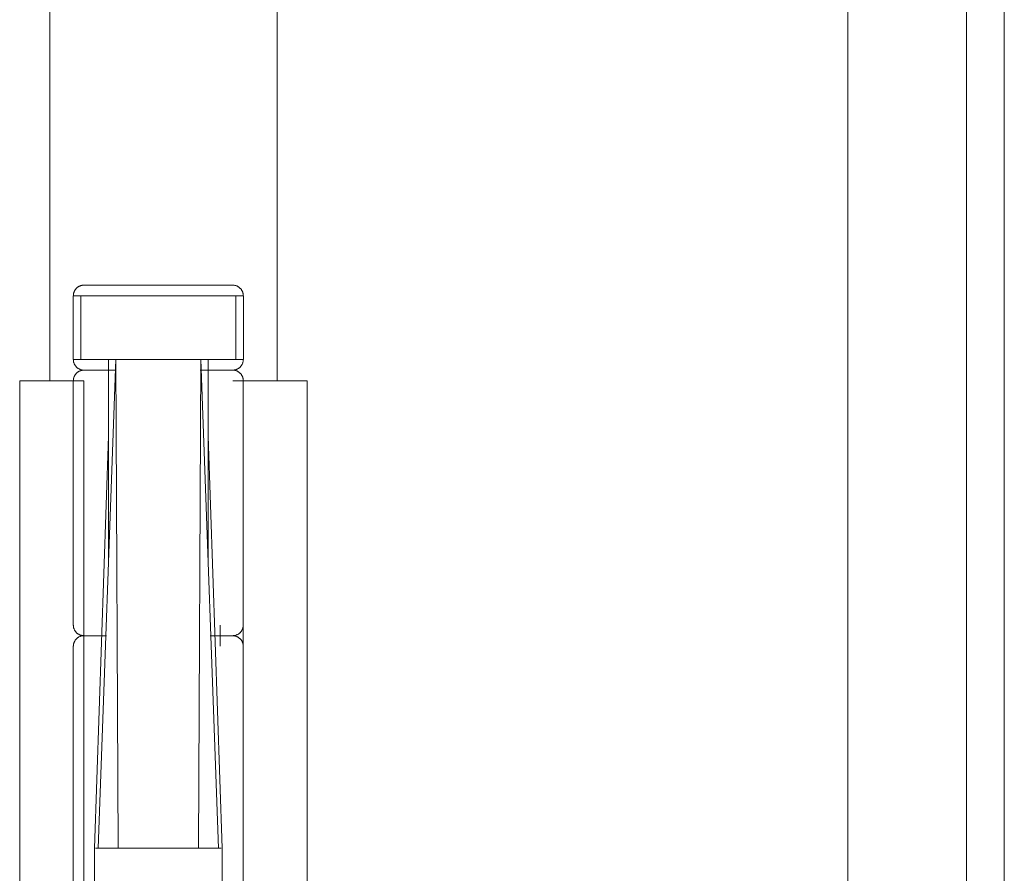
# Model space of a CAD drawing. Header units: inches. Extents: x 424 to 2043, y -237 to 445.
# Tile 859 of 965: x 878.726 to 878.8187, y 225.8998 to 225.9802. Entities that reach past the tile are written whole.
import ezdxf

# ---------------------------------------------------------------- set-up
doc = ezdxf.new("R2010")
doc.units = ezdxf.units.IN
doc.header["$MEASUREMENT"] = 0
doc.layers.add('A-DOOR', color=31, linetype='Continuous', lineweight=9)

# ---------------------------------------------------------------- blocks, each defined once
blk = doc.blocks.new('5-panel_Bi-fold_external_door_10806 - Type 1-V68-Section 1')
at = {"layer": 'A-DOOR'}
for p, q in [((-98.082546, 12.337442), (-98.082546, 9.6)), ((-98.07139, 12.262738), (-98.07139, 9.701762)), ((-98.067827, 12.262738), (-98.067827, 9.701762)), ((-98.157701, 12.173539), (-98.157701, 10.849)), ((-98.136287, 12.173539), (-98.136287, 10.849)), ((-98.155491, 10.857), (-98.155491, 10.851)), ((-98.155491, 10.857), (-98.154777, 10.857)), ((-98.154777, 10.851), (-98.154777, 10.857)), ((-98.154777, 10.857), (-98.151477, 10.857)), ((-98.151477, 10.857), (-98.143489, 10.857)), ((-98.143489, 10.857), (-98.140189, 10.857)), ((-98.140189, 10.857), (-98.139475, 10.857)), ((-98.140189, 10.857), (-98.140189, 10.851)), ((-98.139475, 10.851), (-98.139475, 10.857)), ((-98.154777, 10.851), (-98.155491, 10.851)), ((-98.151477, 10.851), (-98.154777, 10.851)), ((-98.153146, 10.805), (-98.151477, 10.851)), ((-98.152181, 10.851), (-98.151477, 10.851)), ((-98.152181, 10.851), (-98.152181, 10.831597)), ((-98.151258, 10.805), (-98.151477, 10.851)), ((-98.151477, 10.851), (-98.143489, 10.851)), ((-98.143489, 10.851), (-98.151477, 10.851)), ((-98.143708, 10.805), (-98.143489, 10.851)), ((-98.141821, 10.805), (-98.143489, 10.851)), ((-98.143489, 10.851), (-98.142785, 10.851)), ((-98.140189, 10.851), (-98.143489, 10.851)), ((-98.142785, 10.831597), (-98.142785, 10.851)), ((-98.139475, 10.851), (-98.140189, 10.851)), ((-98.151872, 10.85), (-98.153545, 10.85)), ((-98.153545, 10.85), (-98.151872, 10.85)), ((-98.142608, 10.85), (-98.141421, 10.85)), ((-98.141421, 10.85), (-98.142608, 10.85)), ((-98.160532, 10.849), (-98.156249, 10.849)), ((-98.160532, 10.751), (-98.160532, 10.849)), ((-98.156249, 10.849), (-98.15449, 10.849)), ((-98.155483, 10.849), (-98.155483, 10.826)), ((-98.15449, 10.751), (-98.15449, 10.849)), ((-98.140464, 10.849), (-98.139487, 10.849)), ((-98.139487, 10.849), (-98.137728, 10.849)), ((-98.139487, 10.849), (-98.139487, 10.751)), ((-98.139483, 10.826), (-98.139483, 10.849)), ((-98.137728, 10.849), (-98.133456, 10.849)), ((-98.133456, 10.849), (-98.133456, 10.751)), ((-98.152181, 10.843794), (-98.153489, 10.805)), ((-98.141477, 10.805), (-98.142785, 10.843794)), ((-98.141658, 10.826), (-98.141658, 10.824)), ((-98.155483, 10.824), (-98.155483, 10.801)), ((-98.139483, 10.801), (-98.139483, 10.824)), ((-98.153489, 10.805), (-98.153489, 10.795)), ((-98.153406, 10.805), (-98.153146, 10.805)), ((-98.153146, 10.805), (-98.153406, 10.805)), ((-98.153146, 10.805), (-98.151258, 10.805)), ((-98.151258, 10.805), (-98.153146, 10.805)), ((-98.151258, 10.805), (-98.143708, 10.805)), ((-98.143708, 10.805), (-98.151258, 10.805)), ((-98.143708, 10.805), (-98.141821, 10.805)), ((-98.141821, 10.805), (-98.143708, 10.805)), ((-98.141821, 10.805), (-98.14156, 10.805)), ((-98.14156, 10.805), (-98.141821, 10.805)), ((-98.141477, 10.795), (-98.141477, 10.805))]:
    blk.add_line(p, q, dxfattribs=at)
at = {"layer": 'A-DOOR', "flags": 128}
for points in [[(-98.155483, 10.857), (-98.155482, 10.85704), (-98.15548, 10.85708), (-98.155476, 10.85712), (-98.15547, 10.857159), (-98.155463, 10.857199), (-98.155455, 10.857238), (-98.155444, 10.857276), (-98.155432, 10.857315), (-98.155419, 10.857352), (-98.155404, 10.857389), (-98.155388, 10.857426), (-98.15537, 10.857462), (-98.155351, 10.857497), (-98.15533, 10.857531), (-98.155309, 10.857565), (-98.155285, 10.857597), (-98.155261, 10.857629), (-98.155235, 10.857659), (-98.155208, 10.857689), (-98.15518, 10.857717), (-98.155151, 10.857745), (-98.15512, 10.857771), (-98.155089, 10.857796), (-98.155057, 10.857819), (-98.155024, 10.857841), (-98.154989, 10.857862), (-98.154955, 10.857882), (-98.154919, 10.8579), (-98.154883, 10.857917), (-98.154846, 10.857932), (-98.154808, 10.857946), (-98.15477, 10.857958), (-98.154731, 10.857969), (-98.154692, 10.857978), (-98.154653, 10.857985), (-98.154614, 10.857991), (-98.154574, 10.857996), (-98.154534, 10.857999), (-98.154494, 10.858), (-98.154483, 10.858)], [(-98.147483, 10.858), (-98.147763, 10.858), (-98.148043, 10.858), (-98.148321, 10.858), (-98.148598, 10.858), (-98.148874, 10.858), (-98.149147, 10.858), (-98.149418, 10.858), (-98.149685, 10.858), (-98.149949, 10.858), (-98.150209, 10.858), (-98.150465, 10.858), (-98.150716, 10.858), (-98.150961, 10.858), (-98.151202, 10.858), (-98.151436, 10.858), (-98.151664, 10.858), (-98.151885, 10.858), (-98.152099, 10.858), (-98.152306, 10.858), (-98.152505, 10.858), (-98.152696, 10.858), (-98.152878, 10.858), (-98.153052, 10.858), (-98.153218, 10.858), (-98.153374, 10.858), (-98.15352, 10.858), (-98.153657, 10.858), (-98.153784, 10.858), (-98.153901, 10.858), (-98.154007, 10.858), (-98.154104, 10.858), (-98.154189, 10.858), (-98.154264, 10.858), (-98.154328, 10.858), (-98.154381, 10.858), (-98.154423, 10.858), (-98.154454, 10.858), (-98.154474, 10.858), (-98.154483, 10.858)], [(-98.154483, 10.858), (-98.154478, 10.858), (-98.154461, 10.858), (-98.154433, 10.858), (-98.154394, 10.858), (-98.154344, 10.858), (-98.154283, 10.858), (-98.154211, 10.858), (-98.154128, 10.858), (-98.154034, 10.858), (-98.153931, 10.858), (-98.153816, 10.858), (-98.153692, 10.858), (-98.153558, 10.858), (-98.153414, 10.858), (-98.153261, 10.858), (-98.153098, 10.858), (-98.152926, 10.858), (-98.152746, 10.858), (-98.152557, 10.858), (-98.15236, 10.858), (-98.152155, 10.858), (-98.151943, 10.858), (-98.151724, 10.858), (-98.151498, 10.858), (-98.151265, 10.858), (-98.151027, 10.858), (-98.150783, 10.858), (-98.150533, 10.858), (-98.150279, 10.858), (-98.15002, 10.858), (-98.149757, 10.858), (-98.14949, 10.858), (-98.14922, 10.858), (-98.148948, 10.858), (-98.148673, 10.858), (-98.148396, 10.858), (-98.148118, 10.858), (-98.147839, 10.858), (-98.147559, 10.858), (-98.147483, 10.858)], [(-98.147483, 10.858), (-98.147203, 10.858), (-98.146924, 10.858), (-98.146645, 10.858), (-98.146368, 10.858), (-98.146093, 10.858), (-98.145819, 10.858), (-98.145549, 10.858), (-98.145281, 10.858), (-98.145017, 10.858), (-98.144757, 10.858), (-98.144502, 10.858), (-98.144251, 10.858), (-98.144005, 10.858), (-98.143765, 10.858), (-98.143531, 10.858), (-98.143303, 10.858), (-98.143082, 10.858), (-98.142868, 10.858), (-98.142661, 10.858), (-98.142462, 10.858), (-98.142271, 10.858), (-98.142088, 10.858), (-98.141914, 10.858), (-98.141749, 10.858), (-98.141593, 10.858), (-98.141446, 10.858), (-98.14131, 10.858), (-98.141183, 10.858), (-98.141066, 10.858), (-98.140959, 10.858), (-98.140863, 10.858), (-98.140777, 10.858), (-98.140702, 10.858), (-98.140638, 10.858), (-98.140585, 10.858), (-98.140543, 10.858), (-98.140512, 10.858), (-98.140492, 10.858), (-98.140484, 10.858)], [(-98.143023, 10.858), (-98.143242, 10.858), (-98.143469, 10.858), (-98.143701, 10.858), (-98.14394, 10.858), (-98.144184, 10.858), (-98.144433, 10.858), (-98.144688, 10.858), (-98.144947, 10.858), (-98.14521, 10.858), (-98.145476, 10.858), (-98.145746, 10.858), (-98.146019, 10.858), (-98.146293, 10.858), (-98.14657, 10.858), (-98.146849, 10.858), (-98.147128, 10.858), (-98.147408, 10.858), (-98.147483, 10.858)], [(-98.140483, 10.858), (-98.140489, 10.858), (-98.140506, 10.858), (-98.140534, 10.858), (-98.140573, 10.858), (-98.140623, 10.858), (-98.140684, 10.858), (-98.140756, 10.858), (-98.140839, 10.858), (-98.140932, 10.858), (-98.141036, 10.858), (-98.14115, 10.858), (-98.141274, 10.858), (-98.141408, 10.858), (-98.141552, 10.858), (-98.141706, 10.858), (-98.141869, 10.858), (-98.14204, 10.858), (-98.142221, 10.858), (-98.142409, 10.858), (-98.142606, 10.858), (-98.142811, 10.858), (-98.143023, 10.858)], [(-98.140483, 10.858), (-98.140443, 10.857999), (-98.140403, 10.857997), (-98.140364, 10.857993), (-98.140324, 10.857987), (-98.140285, 10.85798), (-98.140246, 10.857971), (-98.140207, 10.857961), (-98.140169, 10.857949), (-98.140131, 10.857936), (-98.140094, 10.857921), (-98.140057, 10.857905), (-98.140021, 10.857887), (-98.139986, 10.857868), (-98.139952, 10.857847), (-98.139919, 10.857825), (-98.139886, 10.857802), (-98.139854, 10.857778), (-98.139824, 10.857752), (-98.139794, 10.857725), (-98.139766, 10.857697), (-98.139739, 10.857667), (-98.139712, 10.857637), (-98.139688, 10.857606), (-98.139664, 10.857574), (-98.139642, 10.85754), (-98.139621, 10.857506), (-98.139601, 10.857471), (-98.139583, 10.857436), (-98.139566, 10.857399), (-98.139551, 10.857362), (-98.139537, 10.857325), (-98.139525, 10.857287), (-98.139515, 10.857248), (-98.139505, 10.857209), (-98.139498, 10.85717), (-98.139492, 10.85713), (-98.139487, 10.857091), (-98.139485, 10.857051), (-98.139483, 10.857011), (-98.139483, 10.857)], [(-98.154483, 10.85), (-98.154523, 10.850001), (-98.154563, 10.850003), (-98.154603, 10.850007), (-98.154643, 10.850013), (-98.154682, 10.85002), (-98.154721, 10.850029), (-98.15476, 10.850039), (-98.154798, 10.850051), (-98.154835, 10.850064), (-98.154873, 10.850079), (-98.154909, 10.850095), (-98.154945, 10.850113), (-98.15498, 10.850132), (-98.155014, 10.850153), (-98.155048, 10.850175), (-98.15508, 10.850198), (-98.155112, 10.850222), (-98.155143, 10.850248), (-98.155172, 10.850275), (-98.155201, 10.850303), (-98.155228, 10.850333), (-98.155254, 10.850363), (-98.155279, 10.850394), (-98.155302, 10.850426), (-98.155325, 10.85046), (-98.155346, 10.850494), (-98.155365, 10.850529), (-98.155383, 10.850564), (-98.1554, 10.850601), (-98.155415, 10.850638), (-98.155429, 10.850675), (-98.155441, 10.850713), (-98.155452, 10.850752), (-98.155461, 10.850791), (-98.155469, 10.85083), (-98.155475, 10.85087), (-98.155479, 10.850909), (-98.155482, 10.850949), (-98.155483, 10.850989), (-98.155483, 10.851)], [(-98.139483, 10.851), (-98.139484, 10.85096), (-98.139486, 10.85092), (-98.13949, 10.85088), (-98.139496, 10.850841), (-98.139503, 10.850801), (-98.139512, 10.850762), (-98.139522, 10.850724), (-98.139534, 10.850685), (-98.139547, 10.850648), (-98.139562, 10.850611), (-98.139578, 10.850574), (-98.139596, 10.850538), (-98.139615, 10.850503), (-98.139636, 10.850469), (-98.139658, 10.850435), (-98.139681, 10.850403), (-98.139706, 10.850371), (-98.139731, 10.850341), (-98.139758, 10.850311), (-98.139787, 10.850283), (-98.139816, 10.850255), (-98.139846, 10.850229), (-98.139877, 10.850204), (-98.13991, 10.850181), (-98.139943, 10.850159), (-98.139977, 10.850138), (-98.140012, 10.850118), (-98.140048, 10.8501), (-98.140084, 10.850083), (-98.140121, 10.850068), (-98.140158, 10.850054), (-98.140197, 10.850042), (-98.140235, 10.850031), (-98.140274, 10.850022), (-98.140313, 10.850015), (-98.140353, 10.850009), (-98.140393, 10.850004), (-98.140432, 10.850001), (-98.140472, 10.85), (-98.140483, 10.85)], [(-98.155483, 10.849), (-98.155482, 10.84904), (-98.15548, 10.84908), (-98.155476, 10.84912), (-98.15547, 10.849159), (-98.155463, 10.849199), (-98.155455, 10.849238), (-98.155444, 10.849276), (-98.155432, 10.849315), (-98.155419, 10.849352), (-98.155404, 10.849389), (-98.155388, 10.849426), (-98.15537, 10.849462), (-98.155351, 10.849497), (-98.15533, 10.849531), (-98.155309, 10.849565), (-98.155285, 10.849597), (-98.155261, 10.849629), (-98.155235, 10.849659), (-98.155208, 10.849689), (-98.15518, 10.849717), (-98.155151, 10.849745), (-98.15512, 10.849771), (-98.155089, 10.849796), (-98.155057, 10.849819), (-98.155024, 10.849841), (-98.154989, 10.849862), (-98.154955, 10.849882), (-98.154919, 10.8499), (-98.154883, 10.849917), (-98.154846, 10.849932), (-98.154808, 10.849946), (-98.15477, 10.849958), (-98.154731, 10.849969), (-98.154692, 10.849978), (-98.154653, 10.849985), (-98.154614, 10.849991), (-98.154574, 10.849996), (-98.154534, 10.849999), (-98.154494, 10.85), (-98.154483, 10.85)], [(-98.151436, 10.85), (-98.151664, 10.85), (-98.151885, 10.85), (-98.152099, 10.85), (-98.152306, 10.85), (-98.152505, 10.85), (-98.152696, 10.85), (-98.152878, 10.85), (-98.153052, 10.85), (-98.153218, 10.85), (-98.153374, 10.85), (-98.15352, 10.85), (-98.153657, 10.85), (-98.153784, 10.85), (-98.153901, 10.85), (-98.154007, 10.85), (-98.154104, 10.85), (-98.154189, 10.85), (-98.154264, 10.85), (-98.154328, 10.85), (-98.154381, 10.85), (-98.154423, 10.85), (-98.154454, 10.85), (-98.154474, 10.85), (-98.154483, 10.85)], [(-98.154483, 10.85), (-98.154478, 10.85), (-98.154461, 10.85), (-98.154433, 10.85), (-98.154394, 10.85), (-98.154344, 10.85), (-98.154283, 10.85), (-98.154211, 10.85), (-98.154128, 10.85), (-98.154034, 10.85), (-98.153931, 10.85), (-98.153816, 10.85), (-98.153692, 10.85), (-98.153558, 10.85), (-98.153414, 10.85), (-98.153261, 10.85), (-98.153098, 10.85), (-98.152926, 10.85), (-98.152746, 10.85), (-98.152557, 10.85), (-98.15236, 10.85), (-98.152155, 10.85), (-98.151943, 10.85), (-98.151724, 10.85), (-98.151498, 10.85)], [(-98.151436, 10.85), (-98.151664, 10.85), (-98.151885, 10.85), (-98.152099, 10.85), (-98.152306, 10.85), (-98.152505, 10.85), (-98.152696, 10.85), (-98.152878, 10.85), (-98.153052, 10.85), (-98.153218, 10.85), (-98.153374, 10.85), (-98.15352, 10.85), (-98.153657, 10.85), (-98.153784, 10.85), (-98.153901, 10.85), (-98.154007, 10.85), (-98.154104, 10.85), (-98.154189, 10.85), (-98.154264, 10.85), (-98.154328, 10.85), (-98.154381, 10.85), (-98.154423, 10.85), (-98.154454, 10.85), (-98.154474, 10.85), (-98.154483, 10.85)], [(-98.154483, 10.85), (-98.154478, 10.85), (-98.154461, 10.85), (-98.154433, 10.85), (-98.154394, 10.85), (-98.154344, 10.85), (-98.154283, 10.85), (-98.154211, 10.85), (-98.154128, 10.85), (-98.154034, 10.85), (-98.153931, 10.85), (-98.153816, 10.85), (-98.153692, 10.85), (-98.153558, 10.85), (-98.153414, 10.85), (-98.153261, 10.85), (-98.153098, 10.85), (-98.152926, 10.85), (-98.152746, 10.85), (-98.152557, 10.85), (-98.15236, 10.85), (-98.152155, 10.85), (-98.151943, 10.85), (-98.151724, 10.85), (-98.151498, 10.85)], [(-98.143531, 10.85), (-98.143303, 10.85), (-98.143082, 10.85), (-98.142868, 10.85), (-98.142661, 10.85), (-98.142462, 10.85), (-98.142271, 10.85), (-98.142088, 10.85), (-98.141914, 10.85), (-98.141749, 10.85), (-98.141593, 10.85), (-98.141446, 10.85), (-98.14131, 10.85), (-98.141183, 10.85), (-98.141066, 10.85), (-98.140959, 10.85), (-98.140863, 10.85), (-98.140777, 10.85), (-98.140702, 10.85), (-98.140638, 10.85), (-98.140585, 10.85), (-98.140543, 10.85), (-98.140512, 10.85), (-98.140492, 10.85), (-98.140484, 10.85)], [(-98.143531, 10.85), (-98.143303, 10.85), (-98.143082, 10.85), (-98.142868, 10.85), (-98.142661, 10.85), (-98.142462, 10.85), (-98.142271, 10.85), (-98.142088, 10.85), (-98.141914, 10.85), (-98.141749, 10.85), (-98.141593, 10.85), (-98.141446, 10.85), (-98.14131, 10.85), (-98.141183, 10.85), (-98.141066, 10.85), (-98.140959, 10.85), (-98.140863, 10.85), (-98.140777, 10.85), (-98.140702, 10.85), (-98.140638, 10.85), (-98.140585, 10.85), (-98.140543, 10.85), (-98.140512, 10.85), (-98.140492, 10.85), (-98.140484, 10.85)], [(-98.143023, 10.85), (-98.143242, 10.85), (-98.143469, 10.85)], [(-98.143023, 10.85), (-98.143242, 10.85), (-98.143469, 10.85)], [(-98.140483, 10.85), (-98.140489, 10.85), (-98.140506, 10.85), (-98.140534, 10.85), (-98.140573, 10.85), (-98.140623, 10.85), (-98.140684, 10.85), (-98.140756, 10.85), (-98.140839, 10.85), (-98.140932, 10.85), (-98.141036, 10.85), (-98.14115, 10.85), (-98.141274, 10.85), (-98.141408, 10.85), (-98.141552, 10.85), (-98.141706, 10.85), (-98.141869, 10.85), (-98.14204, 10.85), (-98.142221, 10.85), (-98.142409, 10.85), (-98.142606, 10.85), (-98.142811, 10.85), (-98.143023, 10.85)], [(-98.140483, 10.85), (-98.140489, 10.85), (-98.140506, 10.85), (-98.140534, 10.85), (-98.140573, 10.85), (-98.140623, 10.85), (-98.140684, 10.85), (-98.140756, 10.85), (-98.140839, 10.85), (-98.140932, 10.85), (-98.141036, 10.85), (-98.14115, 10.85), (-98.141274, 10.85), (-98.141408, 10.85), (-98.141552, 10.85), (-98.141706, 10.85), (-98.141869, 10.85), (-98.14204, 10.85), (-98.142221, 10.85), (-98.142409, 10.85), (-98.142606, 10.85), (-98.142811, 10.85), (-98.143023, 10.85)], [(-98.140483, 10.85), (-98.140443, 10.849999), (-98.140403, 10.849997), (-98.140364, 10.849993), (-98.140324, 10.849987), (-98.140285, 10.84998), (-98.140246, 10.849971), (-98.140207, 10.849961), (-98.140169, 10.849949), (-98.140131, 10.849936), (-98.140094, 10.849921), (-98.140057, 10.849905), (-98.140021, 10.849887), (-98.139986, 10.849868), (-98.139952, 10.849847), (-98.139919, 10.849825), (-98.139886, 10.849802), (-98.139854, 10.849778), (-98.139824, 10.849752), (-98.139794, 10.849725), (-98.139766, 10.849697), (-98.139739, 10.849667), (-98.139712, 10.849637), (-98.139688, 10.849606), (-98.139664, 10.849574), (-98.139642, 10.84954), (-98.139621, 10.849506), (-98.139601, 10.849471), (-98.139583, 10.849436), (-98.139566, 10.849399), (-98.139551, 10.849362), (-98.139537, 10.849325), (-98.139525, 10.849287), (-98.139515, 10.849248), (-98.139505, 10.849209), (-98.139498, 10.84917), (-98.139492, 10.84913), (-98.139487, 10.849091), (-98.139485, 10.849051), (-98.139483, 10.849011), (-98.139483, 10.849)], [(-98.154483, 10.825), (-98.154523, 10.825001), (-98.154563, 10.825003), (-98.154603, 10.825007), (-98.154643, 10.825013), (-98.154682, 10.82502), (-98.154721, 10.825029), (-98.15476, 10.825039), (-98.154798, 10.825051), (-98.154835, 10.825064), (-98.154873, 10.825079), (-98.154909, 10.825095), (-98.154945, 10.825113), (-98.15498, 10.825132), (-98.155014, 10.825153), (-98.155048, 10.825175), (-98.15508, 10.825198), (-98.155112, 10.825222), (-98.155143, 10.825248), (-98.155172, 10.825275), (-98.155201, 10.825303), (-98.155228, 10.825333), (-98.155254, 10.825363), (-98.155279, 10.825394), (-98.155302, 10.825426), (-98.155325, 10.82546), (-98.155346, 10.825494), (-98.155365, 10.825529), (-98.155383, 10.825564), (-98.1554, 10.825601), (-98.155415, 10.825638), (-98.155429, 10.825675), (-98.155441, 10.825713), (-98.155452, 10.825752), (-98.155461, 10.825791), (-98.155469, 10.82583), (-98.155475, 10.82587), (-98.155479, 10.825909), (-98.155482, 10.825949), (-98.155483, 10.825989), (-98.155483, 10.826)], [(-98.139483, 10.826), (-98.139484, 10.82596), (-98.139486, 10.82592), (-98.13949, 10.82588), (-98.139496, 10.825841), (-98.139503, 10.825801), (-98.139512, 10.825762), (-98.139522, 10.825724), (-98.139534, 10.825685), (-98.139547, 10.825648), (-98.139562, 10.825611), (-98.139578, 10.825574), (-98.139596, 10.825538), (-98.139615, 10.825503), (-98.139636, 10.825469), (-98.139658, 10.825435), (-98.139681, 10.825403), (-98.139706, 10.825371), (-98.139731, 10.825341), (-98.139758, 10.825311), (-98.139787, 10.825283), (-98.139816, 10.825255), (-98.139846, 10.825229), (-98.139877, 10.825204), (-98.13991, 10.825181), (-98.139943, 10.825159), (-98.139977, 10.825138), (-98.140012, 10.825118), (-98.140048, 10.8251), (-98.140084, 10.825083), (-98.140121, 10.825068), (-98.140158, 10.825054), (-98.140197, 10.825042), (-98.140235, 10.825031), (-98.140274, 10.825022), (-98.140313, 10.825015), (-98.140353, 10.825009), (-98.140393, 10.825004), (-98.140432, 10.825001), (-98.140472, 10.825), (-98.140483, 10.825)], [(-98.155483, 10.824), (-98.155482, 10.82404), (-98.15548, 10.82408), (-98.155476, 10.82412), (-98.15547, 10.824159), (-98.155463, 10.824199), (-98.155455, 10.824238), (-98.155444, 10.824276), (-98.155432, 10.824315), (-98.155419, 10.824352), (-98.155404, 10.824389), (-98.155388, 10.824426), (-98.15537, 10.824462), (-98.155351, 10.824497), (-98.15533, 10.824531), (-98.155309, 10.824565), (-98.155285, 10.824597), (-98.155261, 10.824629), (-98.155235, 10.824659), (-98.155208, 10.824689), (-98.15518, 10.824717), (-98.155151, 10.824745), (-98.15512, 10.824771), (-98.155089, 10.824796), (-98.155057, 10.824819), (-98.155024, 10.824841), (-98.154989, 10.824862), (-98.154955, 10.824882), (-98.154919, 10.8249), (-98.154883, 10.824917), (-98.154846, 10.824932), (-98.154808, 10.824946), (-98.15477, 10.824958), (-98.154731, 10.824969), (-98.154692, 10.824978), (-98.154653, 10.824985), (-98.154614, 10.824991), (-98.154574, 10.824996), (-98.154534, 10.824999), (-98.154494, 10.825), (-98.154483, 10.825)], [(-98.152505, 10.825), (-98.152696, 10.825), (-98.152878, 10.825), (-98.153052, 10.825), (-98.153218, 10.825), (-98.153374, 10.825), (-98.15352, 10.825), (-98.153657, 10.825), (-98.153784, 10.825), (-98.153901, 10.825), (-98.154007, 10.825), (-98.154104, 10.825), (-98.154189, 10.825), (-98.154264, 10.825), (-98.154328, 10.825), (-98.154381, 10.825), (-98.154423, 10.825), (-98.154454, 10.825), (-98.154474, 10.825), (-98.154483, 10.825)], [(-98.154483, 10.825), (-98.154478, 10.825), (-98.154461, 10.825), (-98.154433, 10.825), (-98.154394, 10.825), (-98.154344, 10.825), (-98.154283, 10.825), (-98.154211, 10.825), (-98.154128, 10.825), (-98.154034, 10.825), (-98.153931, 10.825), (-98.153816, 10.825), (-98.153692, 10.825), (-98.153558, 10.825), (-98.153414, 10.825), (-98.153261, 10.825), (-98.153098, 10.825), (-98.152926, 10.825), (-98.152746, 10.825), (-98.152557, 10.825), (-98.15236, 10.825)], [(-98.152505, 10.825), (-98.152696, 10.825), (-98.152878, 10.825), (-98.153052, 10.825), (-98.153218, 10.825), (-98.153374, 10.825), (-98.15352, 10.825), (-98.153657, 10.825), (-98.153784, 10.825), (-98.153901, 10.825), (-98.154007, 10.825), (-98.154104, 10.825), (-98.154189, 10.825), (-98.154264, 10.825), (-98.154328, 10.825), (-98.154381, 10.825), (-98.154423, 10.825), (-98.154454, 10.825), (-98.154474, 10.825), (-98.154483, 10.825)], [(-98.154483, 10.825), (-98.154478, 10.825), (-98.154461, 10.825), (-98.154433, 10.825), (-98.154394, 10.825), (-98.154344, 10.825), (-98.154283, 10.825), (-98.154211, 10.825), (-98.154128, 10.825), (-98.154034, 10.825), (-98.153931, 10.825), (-98.153816, 10.825), (-98.153692, 10.825), (-98.153558, 10.825), (-98.153414, 10.825), (-98.153261, 10.825), (-98.153098, 10.825), (-98.152926, 10.825), (-98.152746, 10.825), (-98.152557, 10.825), (-98.15236, 10.825)], [(-98.140483, 10.825), (-98.140489, 10.825), (-98.140506, 10.825), (-98.140534, 10.825), (-98.140573, 10.825), (-98.140623, 10.825), (-98.140684, 10.825), (-98.140756, 10.825), (-98.140839, 10.825), (-98.140932, 10.825), (-98.141036, 10.825), (-98.14115, 10.825), (-98.141274, 10.825), (-98.141408, 10.825), (-98.141552, 10.825), (-98.141706, 10.825), (-98.141869, 10.825), (-98.14204, 10.825), (-98.142221, 10.825), (-98.142409, 10.825), (-98.142606, 10.825)], [(-98.140483, 10.825), (-98.140489, 10.825), (-98.140506, 10.825), (-98.140534, 10.825), (-98.140573, 10.825), (-98.140623, 10.825), (-98.140684, 10.825), (-98.140756, 10.825), (-98.140839, 10.825), (-98.140932, 10.825), (-98.141036, 10.825), (-98.14115, 10.825), (-98.141274, 10.825), (-98.141408, 10.825), (-98.141552, 10.825), (-98.141706, 10.825), (-98.141869, 10.825), (-98.14204, 10.825), (-98.142221, 10.825), (-98.142409, 10.825), (-98.142606, 10.825)], [(-98.142462, 10.825), (-98.142271, 10.825), (-98.142088, 10.825), (-98.141914, 10.825), (-98.141749, 10.825), (-98.141593, 10.825), (-98.141446, 10.825), (-98.14131, 10.825), (-98.141183, 10.825), (-98.141066, 10.825), (-98.140959, 10.825), (-98.140863, 10.825), (-98.140777, 10.825), (-98.140702, 10.825), (-98.140638, 10.825), (-98.140585, 10.825), (-98.140543, 10.825), (-98.140512, 10.825), (-98.140492, 10.825), (-98.140484, 10.825)], [(-98.142462, 10.825), (-98.142271, 10.825), (-98.142088, 10.825), (-98.141914, 10.825), (-98.141749, 10.825), (-98.141593, 10.825), (-98.141446, 10.825), (-98.14131, 10.825), (-98.141183, 10.825), (-98.141066, 10.825), (-98.140959, 10.825), (-98.140863, 10.825), (-98.140777, 10.825), (-98.140702, 10.825), (-98.140638, 10.825), (-98.140585, 10.825), (-98.140543, 10.825), (-98.140512, 10.825), (-98.140492, 10.825), (-98.140484, 10.825)], [(-98.140483, 10.825), (-98.140443, 10.824999), (-98.140403, 10.824997), (-98.140364, 10.824993), (-98.140324, 10.824987), (-98.140285, 10.82498), (-98.140246, 10.824971), (-98.140207, 10.824961), (-98.140169, 10.824949), (-98.140131, 10.824936), (-98.140094, 10.824921), (-98.140057, 10.824905), (-98.140021, 10.824887), (-98.139986, 10.824868), (-98.139952, 10.824847), (-98.139919, 10.824825), (-98.139886, 10.824802), (-98.139854, 10.824778), (-98.139824, 10.824752), (-98.139794, 10.824725), (-98.139766, 10.824697), (-98.139739, 10.824667), (-98.139712, 10.824637), (-98.139688, 10.824606), (-98.139664, 10.824574), (-98.139642, 10.82454), (-98.139621, 10.824506), (-98.139601, 10.824471), (-98.139583, 10.824436), (-98.139566, 10.824399), (-98.139551, 10.824362), (-98.139537, 10.824325), (-98.139525, 10.824287), (-98.139515, 10.824248), (-98.139505, 10.824209), (-98.139498, 10.82417), (-98.139492, 10.82413), (-98.139487, 10.824091), (-98.139485, 10.824051), (-98.139483, 10.824011), (-98.139483, 10.824)]]:
    blk.add_lwpolyline(points, dxfattribs=at)

msp = doc.modelspace()

# ---------------------------------------------------------------- block references
at = {"layer": 'A-DOOR'}
msp.add_blockref('5-panel_Bi-fold_external_door_10806 - Type 1-V68-Section 1', (976.886544, 215.097212), dxfattribs=at)

doc.saveas('drawing.dxf')
